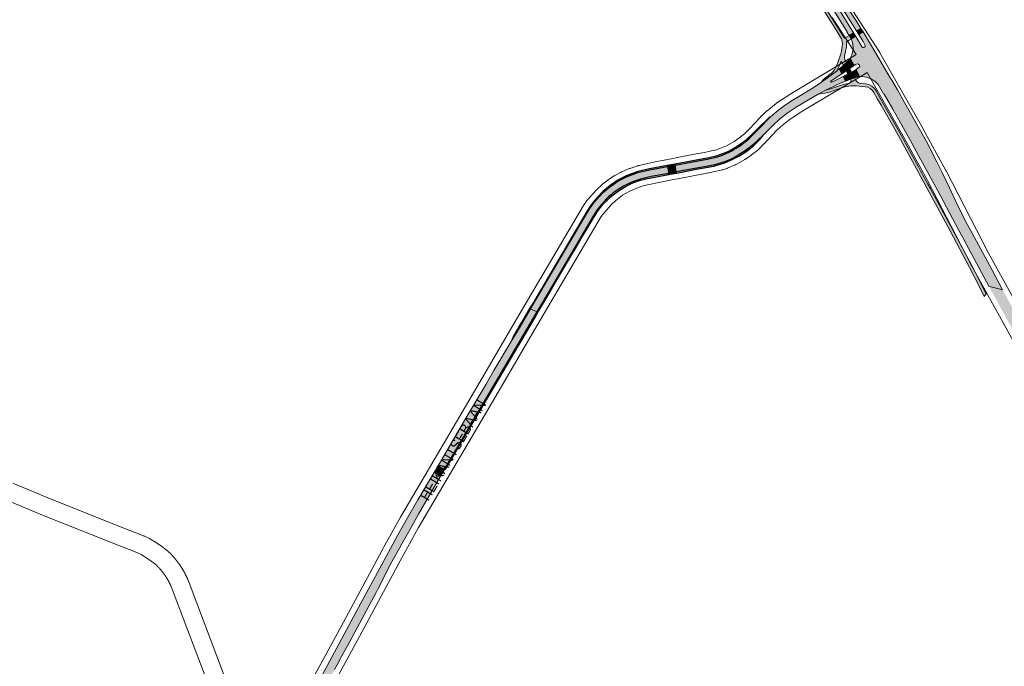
# Paper-space layout 'Layout1' of a CAD drawing. Header units: metres. Extents: x 123097 to 144122, y 392739 to 407589.
# Tile 490 of 510: x 139018 to 139726, y 400750 to 401215. Entities that reach past the tile are written whole.
import ezdxf
from ezdxf.enums import TextEntityAlignment as Align

# ---------------------------------------------------------------- set-up
doc = ezdxf.new("R2010")
doc.units = ezdxf.units.M
doc.header["$MEASUREMENT"] = 0
for name, color, linetype, lineweight in [('gs-anno-wegen algemeen tekst', 7, 'Continuous', 0), ('gs-knt-aanvullende hoofdweg', 7, 'Continuous', 0), ('gs-knt-wegen algemeen', 7, 'Continuous', 0), ('ir-ARC-asfalt-hoofdwegen-te inspecteren', 5, 'Continuous', 0), ('ir-ARC-beton-hoofdwegen-te inspecteren', 253, 'Continuous', 0), ('ir-ARC-fietspaden naastliggend- te inspecteren', 1, 'Continuous', 0)]:
    doc.layers.add(name, color=color, linetype=linetype, lineweight=lineweight)
doc.styles.add('Style-Arial', font='arial.ttf')

psp = doc.layouts.get("Layout1")

# ---------------------------------------------------------------- hatches: boundary and pattern name
at = {"layer": 'ir-ARC-asfalt-hoofdwegen-te inspecteren', "linetype": 'Continuous', "lineweight": 13}
for points in [[(139622.828, 401208.349), (139619.121, 401214.22), (139614.851, 401220.829), (139607.742, 401231.547), (139580.496, 401270.078), (139550.328, 401313.979), (139544.343, 401310.168), (139571.96, 401269.74), (139583.43, 401252.43), (139602.546, 401222.465), (139612.855, 401205.812), (139612.719, 401205.719), (139614.295, 401203.183), (139617.499, 401205.135), (139608.578, 401219.548), (139598.115, 401236.224), (139598.043, 401236.657), (139598.301, 401237.011), (139598.909, 401237.381), (139599.268, 401237.441), (139599.569, 401237.236), (139604.883, 401229.335), (139612.166, 401218.342), (139619.765, 401206.503)], [(139714.869, 401023.22), (139724.639, 401020.583), (139716.87, 401035.01), (139702.77, 401061.218), (139699.555, 401067.193), (139692.832, 401080.43), (139686.445, 401093.833), (139683.869, 401099.346), (139681.24, 401104.834), (139677.741, 401111.936), (139669.917, 401127.063), (139661.691, 401141.976), (139654.183, 401155.167), (139649.073, 401164.144), (139644.973, 401171.165), (139643.955, 401172.879), (139634.315, 401189.388), (139624.476, 401205.779), (139624.449, 401205.821), (139621.391, 401203.973), (139624.49, 401198.831), (139625.205, 401197.494), (139625.778, 401196.091), (139625.808, 401195.411), (139625.391, 401194.874), (139625.022, 401194.643), (139624.292, 401194.522), (139623.694, 401194.957), (139619.068, 401202.558), (139615.864, 401200.591), (139616.277, 401199.633), (139616.923, 401197.102), (139617.136, 401194.498), (139616.91, 401191.895), (139616.247, 401189.303), (139615.071, 401186.899), (139617.877, 401181.696), (139619.047, 401182.297), (139620.277, 401182.763), (139621.031, 401182.746), (139621.582, 401182.232), (139621.855, 401181.706), (139621.941, 401181.057), (139621.616, 401180.488), (139620.934, 401179.905), (139619.349, 401178.871), (139622.064, 401173.577), (139623.482, 401173.797), (139626.833, 401173.364), (139630.009, 401172.21), (139632.856, 401170.389), (139635.236, 401167.99), (139636.242, 401166.282), (139639.13, 401161.213), (139639.547, 401161.154), (139645.681, 401150.377), (139650.113, 401142.592), (139657.998, 401128.573), (139665.739, 401114.475), (139670.899, 401104.905), (139672.845, 401101.288), (139677.819, 401092.043), (139693.099, 401063.645), (139696.073, 401058.039), (139698.74, 401053.01)], [(139614.723, 401179.552), (139612.438, 401183.847), (139611.329, 401182.771), (139610.228, 401181.792), (139612.211, 401177.84)], [(139612.438, 401183.847), (139614.723, 401179.552), (139617.877, 401181.696), (139615.071, 401186.899), (139613.873, 401185.271)], [(139607.204, 401179.302), (139605.857, 401178.247), (139605.769, 401177.9), (139604.112, 401176.608), (139594.452, 401169.793), (139588.53, 401165.59), (139573.278, 401156.428), (139568.474, 401153.329), (139563.876, 401149.931), (139559.505, 401146.247), (139557.612, 401144.546), (139549.276, 401135.969), (139543.875, 401130.586), (139542.287, 401129.082), (139540.639, 401127.633), (139538.94, 401126.246), (139537.19, 401124.923), (139535.392, 401123.666), (139533.085, 401122.186), (139531.507, 401121.242), (139529.632, 401120.209), (139527.717, 401119.246), (139525.767, 401118.355), (139523.785, 401117.539), (139521.774, 401116.799), (139519.736, 401116.134), (139517.675, 401115.547), (139513.499, 401114.61), (139489.132, 401110.103), (139490.075, 401105.172), (139516.842, 401110.181), (139519.965, 401110.979), (139524.792, 401112.549), (139529.475, 401114.492), (139534.642, 401117.165), (139539.553, 401120.298), (139543.143, 401123.015), (139544.868, 401124.468), (139552.468, 401131.603), (139552.6, 401131.737), (139558.9, 401138.126), (139564.481, 401143.323), (139570.485, 401148.025), (139576.869, 401152.197), (139591.965, 401161.169), (139597.292, 401163.853), (139603.549, 401166.908), (139609.551, 401169.689), (139609.627, 401169.504), (139611.842, 401170.423), (139610.039, 401173.866), (139601.843, 401169.632), (139601.308, 401169.649), (139601.054, 401170.119), (139601.333, 401170.576), (139609.118, 401175.774)], [(139609.118, 401175.774), (139612.211, 401177.84), (139610.228, 401181.792), (139608.227, 401180.103), (139607.204, 401179.302)], [(139611.842, 401170.423), (139613.26, 401171.011), (139615.386, 401171.808), (139613.394, 401175.599), (139610.039, 401173.866)], [(139616.068, 401176.978), (139618.322, 401172.709), (139620.45, 401173.326), (139622.064, 401173.577), (139619.349, 401178.871), (139617.834, 401177.891)], [(139389.883, 401004.753), (139393.824, 401011.45), (139430.235, 401073.319), (139433.218, 401077.98), (139434.878, 401080.203), (139436.699, 401082.301), (139439.659, 401085.573), (139441.363, 401087.195), (139443.192, 401088.68), (139444.77, 401090.075), (139448.334, 401092.647), (139452.081, 401094.941), (139455.992, 401096.943), (139460.041, 401098.642), (139464.215, 401100.033), (139468.06, 401101.008), (139471.931, 401101.809), (139484.572, 401104.144), (139483.63, 401109.085), (139470.83, 401106.718), (139462.484, 401104.846), (139454.204, 401101.698), (139450.483, 401099.816), (139448.529, 401098.7), (139446.615, 401097.516), (139444.744, 401096.266), (139442.918, 401094.951), (139441.139, 401093.573), (139439.411, 401092.132), (139437.739, 401090.637), (139434.039, 401086.916), (139430.658, 401082.907), (139428.33, 401079.704), (139426.198, 401076.352), (139385.195, 401006.718)], [(139323.294, 400891.547), (139324.919, 400894.367), (139389.883, 401004.753), (139385.195, 401006.718), (139377.675, 400993.947), (139372.015, 400984.603), (139358.903, 400962.403), (139353.222, 400952.783), (139338.799, 400928.364), (139333.779, 400919.702), (139318.709, 400894.118), (139323.076, 400891.678)], [(139321.036, 400887.275), (139323.173, 400890.828), (139323.522, 400891.409), (139323.294, 400891.547), (139323.076, 400891.678), (139318.709, 400894.118), (139318.436, 400893.654), (139316.309, 400890.044), (139315.893, 400889.337), (139320.144, 400886.869), (139320.481, 400886.666), (139320.619, 400886.583)]]:
    psp.add_hatch(color=5, dxfattribs=at).paths.add_polyline_path(points, flags=0)
h = psp.add_hatch(color=5, dxfattribs=at)
h.paths.add_polyline_path([(139829.214, 400816.104), (139815.89, 400839.83), (139805.849, 400857.802), (139805.62, 400858.212), (139805.634, 400858.226), (139805.617, 400858.216), (139799.479, 400869.202), (139794.942, 400877.323), (139793.188, 400880.474), (139754.28, 400951), (139727.508, 401000), (139719.89, 401013.948), (139714.869, 401023.22), (139724.639, 401020.583), (139735.895, 401000), (139764.96, 400946.85), (139800.26, 400883.08), (139835.76, 400819.47)])
h.paths.add_polyline_path([(139768.285, 400932.696), (139767.819, 400933.004), (139767.785, 400933.562), (139768.252, 400933.254)], flags=17)
at = {"layer": 'ir-ARC-asfalt-hoofdwegen-te inspecteren', "linetype": 'Continuous', "lineweight": 13, "extrusion": (0, 0, -1)}
psp.add_hatch(color=5, dxfattribs=at).paths.add_polyline_path([(-139229.17, 400720.721), (-139236.035, 400733.338), (-139237.516, 400735.056), (-139241.159, 400741.731), (-139243.831, 400746.682), (-139244.377, 400747.694), (-139247.037, 400752.622), (-139248.438, 400755.218), (-139253.496, 400764.591), (-139272.582, 400799.959), (-139274.211, 400802.979), (-139275.777, 400805.953), (-139284.408, 400822.884), (-139286.787, 400827.305), (-139291.644, 400836.04), (-139291.826, 400836.36), (-139296.498, 400844.769), (-139304.449, 400858.843), (-139304.713, 400859.31), (-139320.481, 400886.666), (-139320.144, 400886.869), (-139315.893, 400889.337), (-139304.191, 400869.472), (-139296.874, 400856.741), (-139289.61, 400843.957), (-139284.558, 400834.704), (-139268.915, 400805.945), (-139263.279, 400795.445), (-139235.555, 400744.195), (-139231.144, 400736.049), (-139222.338, 400719.613), (-139217.891, 400711.128), (-139216.623, 400708.707), (-139213.995, 400703.481), (-139213.71, 400702.914), (-139213.038, 400701.547), (-139210.269, 400695.926), (-139215.224, 400693.458), (-139217.832, 400698.784), (-139223.054, 400709.081)], flags=0)
at = {"layer": 'ir-ARC-beton-hoofdwegen-te inspecteren', "linetype": 'Continuous', "lineweight": 13}
for points in [[(139470.339, 401412.876), (139470.546, 401412.508), (139480.425, 401395.4), (139490.722, 401378.541), (139501.43, 401361.94), (139512.58, 401345.33), (139521.61, 401332.419), (139523.554, 401329.64), (139537.71, 401309.4), (139554.79, 401284.63), (139563.15, 401272.32), (139576.88, 401251.51), (139587.78, 401234.74), (139606.402, 401204.856), (139608.905, 401200.786), (139609.406, 401199.102), (139609.509, 401197.325), (139609.332, 401195.402), (139609.136, 401193.541), (139608.793, 401192.019), (139608.274, 401189.951), (139607.647, 401188.003), (139606.926, 401185.912), (139606.179, 401183.904), (139605.411, 401181.919), (139604.557, 401180.072), (139603.736, 401178.543), (139602.55, 401177.116), (139601.512, 401176.006), (139599.494, 401174.502), (139598.012, 401173.417), (139596.863, 401172.543), (139595.495, 401171.14), (139594.452, 401169.793), (139604.112, 401176.608), (139605.769, 401177.9), (139605.857, 401178.247), (139607.498, 401181.725), (139608.673, 401184.803), (139610.228, 401181.792), (139611.329, 401182.771), (139612.438, 401183.847), (139612.011, 401184.519), (139611.32, 401185.777), (139610.966, 401187.168), (139610.97, 401188.603), (139611.855, 401191.799), (139612.377, 401195.075), (139612.529, 401198.388), (139613.927, 401199.552), (139615.864, 401200.591), (139614.295, 401203.183), (139610.937, 401201.37), (139610.591, 401201.929), (139589.53, 401235.82), (139578.59, 401252.57), (139564.86, 401273.38), (139556.47, 401285.78), (139527.9, 401326.99), (139525.278, 401330.746), (139523.294, 401333.588), (139511.41, 401350.61), (139503.11, 401363.06), (139496.86, 401372.71), (139490.7, 401382.41), (139487.03, 401388.36), (139480.13, 401399.9), (139473.4, 401411.54), (139472.255, 401413.61), (139470.411, 401416.941), (139467.03, 401423.05), (139466.207, 401424.628), (139464.418, 401423.773), (139465.275, 401422.051), (139468.711, 401415.796)], [(139711.571, 401015.71), (139712.923, 401017.525), (139709.65, 401024.11), (139702.79, 401037.4), (139688.65, 401063.748), (139672.519, 401093.522), (139670.965, 401096.391), (139665.782, 401105.958), (139664.16, 401108.952), (139656.197, 401123.65), (139650.852, 401133.381), (139645.393, 401143.048), (139639.813, 401152.798), (139636.732, 401158.181), (139633.726, 401163.449), (139632.363, 401165.363), (139630.578, 401166.891), (139628.477, 401167.943), (139626.184, 401168.457), (139622.457, 401168.751), (139621.027, 401169.252), (139619.83, 401170.18), (139618.988, 401171.439), (139618.322, 401172.709), (139615.386, 401171.808), (139615.723, 401170.548), (139615.399, 401169.611), (139614.636, 401168.978), (139613.655, 401168.834), (139611.027, 401168.346), (139600.977, 401164.962), (139597.292, 401163.853), (139591.965, 401161.169), (139596.863, 401161.78), (139600.179, 401162.569), (139608.037, 401165.283), (139611.566, 401166.389), (139615.47, 401167.135), (139619.445, 401167.096), (139625.976, 401166.425), (139627.836, 401166.044), (139629.537, 401165.2), (139630.966, 401163.949), (139632.026, 401162.374), (139634.841, 401157.477), (139637.313, 401153.213), (139647.161, 401135.937), (139656.753, 401118.517), (139686.89, 401062.828), (139701, 401036.49), (139707.85, 401023.2)]]:
    psp.add_hatch(color=252, dxfattribs=at).paths.add_polyline_path(points, flags=0)
at = {"layer": 'ir-ARC-fietspaden naastliggend- te inspecteren', "linetype": 'Continuous', "lineweight": 30, "extrusion": (0, 0, -1)}
psp.add_hatch(color=1, dxfattribs=at).paths.add_polyline_path([(-139543.72, 401131.382), (-139538.696, 401126.914), (-139533.195, 401123.049), (-139532.734, 401122.763), (-139528.176, 401120.221), (-139523.402, 401118.114), (-139518.452, 401116.46), (-139513.37, 401115.273), (-139489.005, 401110.767), (-139489.132, 401110.103), (-139513.499, 401114.61), (-139517.675, 401115.547), (-139519.736, 401116.134), (-139521.774, 401116.799), (-139523.785, 401117.539), (-139525.767, 401118.355), (-139527.717, 401119.246), (-139529.632, 401120.209), (-139531.507, 401121.242), (-139533.085, 401122.186), (-139535.392, 401123.666), (-139537.19, 401124.923), (-139538.94, 401126.246), (-139540.639, 401127.633), (-139542.287, 401129.082), (-139543.875, 401130.586), (-139549.276, 401135.969), (-139557.612, 401144.546), (-139556.316, 401143.944), (-139548.799, 401136.447)], flags=0)
at = {"layer": 'ir-ARC-fietspaden naastliggend- te inspecteren', "linetype": 'Continuous', "lineweight": 30}
for points in [[(139490.075, 401105.172), (139490.218, 401104.424), (139505.748, 401107.331), (139517.006, 401109.438), (139517.912, 401109.67), (139520.177, 401110.248), (139525.056, 401111.835), (139529.796, 401113.801), (139535.022, 401116.505), (139539.982, 401119.669), (139545.494, 401124.005), (139550.508, 401128.908), (139552.468, 401131.603), (139544.868, 401124.468), (139543.143, 401123.015), (139539.553, 401120.298), (139534.642, 401117.165), (139529.475, 401114.492), (139524.792, 401112.549), (139519.965, 401110.979), (139516.842, 401110.181)], [(139384.566, 401006.982), (139385.195, 401006.718), (139426.198, 401076.352), (139428.33, 401079.704), (139430.658, 401082.907), (139434.039, 401086.916), (139437.739, 401090.637), (139439.411, 401092.132), (139441.139, 401093.573), (139442.918, 401094.951), (139444.744, 401096.266), (139446.615, 401097.516), (139448.529, 401098.7), (139450.483, 401099.816), (139454.204, 401101.698), (139462.484, 401104.846), (139470.83, 401106.718), (139483.63, 401109.085), (139483.503, 401109.749), (139470.695, 401107.38), (139462.289, 401105.494), (139453.936, 401102.318), (139448.004, 401099.173), (139442.43, 401095.429), (139437.274, 401091.127), (139433.54, 401087.372), (139430.127, 401083.323), (139427.772, 401080.084), (139425.623, 401076.705), (139386.773, 401010.73)], [(139490.218, 401104.424), (139490.075, 401105.172), (139484.572, 401104.144), (139484.715, 401103.397), (139485.524, 401103.546)], [(139389.883, 401004.753), (139390.591, 401004.456), (139394.48, 401011.064), (139395.422, 401012.664), (139401.27, 401022.602), (139415.988, 401047.611), (139416.497, 401048.475), (139421.734, 401057.375), (139422.657, 401058.943), (139423.783, 401060.856), (139424.926, 401062.799), (139430.882, 401072.918), (139433.874, 401077.508), (139437.276, 401081.804), (139437.773, 401082.355), (139438.732, 401083.418), (139440.245, 401084.977), (139441.935, 401086.574), (139443.384, 401087.838), (139443.687, 401088.102), (139448.419, 401091.676), (139453.488, 401094.754), (139458.841, 401097.304), (139464.425, 401099.301), (139468.231, 401100.266), (139472.077, 401101.062), (139484.715, 401103.397), (139484.572, 401104.144), (139471.931, 401101.809), (139468.06, 401101.008), (139464.215, 401100.033), (139460.041, 401098.642), (139455.992, 401096.943), (139452.081, 401094.941), (139448.334, 401092.647), (139444.77, 401090.075), (139443.192, 401088.68), (139441.363, 401087.195), (139439.659, 401085.573), (139436.699, 401082.301), (139434.878, 401080.203), (139433.218, 401077.98), (139430.235, 401073.319), (139393.824, 401011.45)], [(139372.697, 400986.824), (139372.423, 400986.359), (139372.015, 400984.603), (139377.675, 400993.947), (139385.195, 401006.718), (139384.566, 401006.982), (139380.455, 401000), (139377.093, 400994.29)], [(139387.969, 401000), (139390.591, 401004.456), (139389.883, 401004.753), (139324.919, 400894.367), (139323.294, 400891.547), (139323.522, 400891.409), (139323.928, 400891.177), (139325.576, 400893.982), (139329.087, 400899.966), (139340.204, 400918.9), (139347.95, 400932.069)]]:
    psp.add_hatch(color=1, dxfattribs=at).paths.add_polyline_path(points, flags=0)

# ---------------------------------------------------------------- linework, layer by layer
at = {"layer": 'gs-knt-aanvullende hoofdweg', "color": 7, "linetype": 'Continuous', "flags": 128}
for points in [[(139617.124, 401220.906), (139636.318, 401191.019), (139636.338, 401190.988), (139636.381, 401190.918), (139636.407, 401190.876), (139636.475, 401190.763), (139636.492, 401190.734), (139636.507, 401190.709), (139636.509, 401190.704), (139636.528, 401190.672), (139667.257, 401136.611), (139667.306, 401136.524), (139683.965, 401106.284), (139684.058, 401106.109), (139714.684, 401046.869), (139745.412, 400991.09)], [(139619.456, 401189.48), (139602.264, 401216.25)], [(139221.147, 400727.475), (139249.007, 400778.48), (139278.215, 400832.987), (139278.272, 400833.092), (139291.615, 400857.065), (139291.705, 400857.222), (139347.326, 400951.705), (139375.147, 400999.407), (139375.165, 400999.439), (139423.324, 401081.088), (139423.454, 401081.301), (139423.502, 401081.372), (139423.523, 401081.405), (139423.545, 401081.438), (139423.591, 401081.509), (139423.735, 401081.712), (139426.003, 401084.807), (139426.154, 401085.006), (139426.208, 401085.072), (139426.232, 401085.103), (139426.312, 401085.2), (139426.475, 401085.388), (139432.463, 401092.051), (139432.706, 401092.309), (139432.96, 401092.554), (139436.568, 401095.877), (139436.836, 401096.113), (139439.419, 401098.275), (139439.623, 401098.44), (139439.833, 401098.598), (139442.856, 401100.788), (139443.134, 401100.98), (139443.421, 401101.159), (139445.973, 401102.678), (139446.227, 401102.823), (139450.244, 401105.007), (139450.464, 401105.122), (139450.539, 401105.158), (139450.576, 401105.177), (139450.689, 401105.23), (139450.916, 401105.33), (139456.202, 401107.556), (139456.459, 401107.659), (139456.719, 401107.752), (139462.501, 401109.7), (139462.754, 401109.78), (139462.84, 401109.804), (139462.882, 401109.816), (139462.926, 401109.828), (139463.01, 401109.851), (139463.267, 401109.914), (139467.351, 401110.823), (139467.46, 401110.846), (139467.464, 401110.847), (139474.892, 401112.385), (139482.581, 401113.969), (139482.585, 401113.97), (139482.702, 401113.993), (139482.728, 401113.999), (139494.562, 401116.242), (139505.637, 401118.377), (139505.713, 401118.391), (139510.366, 401119.239), (139514.351, 401120.139), (139514.47, 401120.165), (139517.643, 401120.827), (139517.676, 401120.834), (139518.92, 401121.143), (139521.255, 401121.926), (139526.065, 401123.935), (139531.608, 401127.041), (139535.145, 401129.485), (139539.057, 401132.497), (139542.423, 401135.846), (139542.432, 401135.856), (139547.04, 401140.799), (139547.078, 401140.839), (139551.637, 401145.659), (139551.657, 401145.679), (139551.812, 401145.839), (139551.992, 401146.012), (139555.026, 401148.84), (139555.228, 401149.021), (139555.436, 401149.194), (139561.893, 401154.394), (139562.159, 401154.598), (139562.435, 401154.791), (139571.616, 401160.917), (139571.771, 401161.018), (139571.929, 401161.115), (139614.007, 401186.281), (139614.06, 401186.313), (139619.456, 401189.48)], [(139627.233, 401176.629), (139621.69, 401173.375), (139579.798, 401148.32), (139571.051, 401142.484), (139565.067, 401137.666), (139562.415, 401135.194), (139562.405, 401135.185), (139553.313, 401125.501), (139553.294, 401125.482), (139553.117, 401125.298), (139549.313, 401121.513), (139549.084, 401121.294), (139548.845, 401121.085), (139548.598, 401120.887), (139544.155, 401117.466), (139544, 401117.349), (139543.842, 401117.237), (139539.856, 401114.483), (139539.561, 401114.29), (139539.258, 401114.111), (139533.03, 401110.62), (139532.776, 401110.486), (139532.712, 401110.452), (139532.643, 401110.419), (139532.517, 401110.358), (139532.438, 401110.323), (139532.386, 401110.3), (139532.254, 401110.242), (139529.028, 401108.82), (139528.676, 401108.676), (139526.575, 401107.875), (139526.543, 401107.863), (139526.288, 401107.772), (139523.411, 401106.807), (139523.124, 401106.717), (139522.834, 401106.639), (139521.16, 401106.223), (139520.949, 401106.174), (139520.883, 401106.159), (139513.519, 401104.553), (139513.466, 401104.542), (139513.265, 401104.501), (139513.213, 401104.491), (139497.387, 401101.49), (139491.026, 401100.264), (139490.977, 401100.254), (139485.56, 401099.248), (139485.545, 401099.245), (139470.56, 401096.149), (139466.919, 401095.339), (139461.777, 401093.606), (139457.09, 401091.633), (139453.53, 401089.697), (139451.394, 401088.426), (139448.858, 401086.588), (139446.613, 401084.71), (139443.398, 401081.748), (139437.897, 401075.627), (139436.072, 401073.136), (139388.112, 400991.825), (139360.293, 400944.125), (139360.278, 400944.098), (139304.695, 400849.68), (139291.425, 400825.84), (139262.232, 400771.359), (139262.203, 400771.306), (139234.361, 400720.334)], [(139879.97, 400718.218), (139832.303, 400802.307), (139832.279, 400802.349), (139788.958, 400879.916), (139788.931, 400879.966), (139739.077, 400970.851), (139739.012, 400970.972), (139732.22, 400983.908), (139701.48, 401039.708), (139701.387, 401039.883), (139670.761, 401099.123), (139654.174, 401129.232), (139627.233, 401176.629)]]:
    psp.add_lwpolyline(points, dxfattribs=at)
at = {"layer": 'gs-knt-wegen algemeen', "color": 7, "linetype": 'Continuous', "flags": 128}
for points in [[(139012.842, 400881.629), (139039.214, 400870.652), (139089.254, 400850.733), (139107.016, 400843.789), (139107.258, 400843.689), (139107.496, 400843.579), (139111.133, 400841.808), (139111.39, 400841.675), (139111.642, 400841.532), (139114.584, 400839.76), (139114.806, 400839.619), (139118.736, 400837.03), (139118.906, 400836.915), (139119.072, 400836.794), (139124.056, 400833.04), (139124.231, 400832.903), (139124.402, 400832.76), (139124.567, 400832.612), (139124.71, 400832.479), (139124.852, 400832.345), (139124.994, 400832.212), (139125.134, 400832.079), (139125.275, 400831.944), (139125.416, 400831.809), (139125.556, 400831.673), (139125.694, 400831.538), (139125.833, 400831.402), (139125.972, 400831.264), (139126.11, 400831.127), (139126.246, 400830.99), (139126.384, 400830.852), (139126.521, 400830.713), (139126.657, 400830.573), (139126.792, 400830.435), (139126.927, 400830.295), (139127.062, 400830.154), (139127.197, 400830.013), (139127.329, 400829.873), (139127.463, 400829.731), (139127.596, 400829.588), (139127.729, 400829.445), (139127.86, 400829.303), (139127.991, 400829.16), (139128.123, 400829.015), (139128.253, 400828.87), (139128.382, 400828.727), (139128.512, 400828.581), (139128.642, 400828.435), (139128.77, 400828.289), (139128.897, 400828.144), (139129.025, 400827.996), (139129.153, 400827.849), (139129.28, 400827.701), (139129.405, 400827.554), (139129.531, 400827.405), (139129.656, 400827.255), (139129.781, 400827.106), (139129.904, 400826.957), (139130.028, 400826.806), (139130.151, 400826.655), (139130.274, 400826.504), (139130.396, 400826.354), (139130.518, 400826.201), (139130.639, 400826.049), (139130.76, 400825.896), (139130.879, 400825.744), (139130.999, 400825.59), (139131.118, 400825.436), (139131.237, 400825.281), (139131.354, 400825.128), (139131.472, 400824.972), (139131.589, 400824.817), (139131.706, 400824.66), (139131.821, 400824.506), (139131.937, 400824.349), (139132.052, 400824.191), (139132.167, 400824.034), (139132.28, 400823.877), (139132.394, 400823.719), (139132.507, 400823.56), (139132.62, 400823.401), (139132.731, 400823.243), (139132.842, 400823.083), (139132.953, 400822.922), (139133.064, 400822.762), (139133.173, 400822.602), (139133.282, 400822.441), (139133.391, 400822.279), (139133.499, 400822.117), (139133.606, 400821.956), (139133.713, 400821.793), (139133.82, 400821.63), (139133.926, 400821.466), (139134.031, 400821.304), (139134.136, 400821.14), (139134.241, 400820.975), (139134.345, 400820.81), (139134.447, 400820.647), (139134.55, 400820.481), (139134.653, 400820.315), (139134.754, 400820.149), (139134.855, 400819.984), (139134.955, 400819.817), (139135.056, 400819.65), (139135.155, 400819.482), (139135.253, 400819.316), (139135.352, 400819.147), (139135.45, 400818.979), (139135.547, 400818.81), (139135.643, 400818.642), (139135.739, 400818.473), (139135.835, 400818.303), (139135.93, 400818.132), (139136.024, 400817.964), (139136.118, 400817.793), (139136.211, 400817.622), (139136.304, 400817.45), (139136.396, 400817.28), (139136.487, 400817.108), (139136.579, 400816.936), (139136.669, 400816.763), (139136.758, 400816.592), (139136.848, 400816.418), (139136.937, 400816.245), (139137.025, 400816.071), (139137.112, 400815.898), (139137.199, 400815.724), (139137.286, 400815.549), (139137.372, 400815.374), (139137.456, 400815.201), (139137.541, 400815.025), (139137.625, 400814.849), (139137.709, 400814.673), (139137.791, 400814.498), (139137.874, 400814.322), (139137.956, 400814.145), (139138.037, 400813.967), (139138.117, 400813.792), (139138.197, 400813.614), (139138.277, 400813.436), (139138.356, 400813.258), (139138.433, 400813.081), (139138.511, 400812.902), (139138.588, 400812.723), (139138.665, 400812.544), (139138.74, 400812.366), (139138.79, 400812.244), (139140.387, 400808.229), (139140.426, 400808.128), (139164.533, 400744.457)], [(139152.375, 400739.798), (139128.269, 400803.467), (139126.717, 400807.369), (139126.659, 400807.506), (139126.6, 400807.642), (139126.541, 400807.779), (139126.482, 400807.914), (139126.422, 400808.05), (139126.362, 400808.186), (139126.301, 400808.322), (139126.24, 400808.456), (139126.179, 400808.591), (139126.117, 400808.727), (139126.054, 400808.861), (139125.992, 400808.995), (139125.928, 400809.129), (139125.864, 400809.264), (139125.8, 400809.398), (139125.736, 400809.53), (139125.671, 400809.664), (139125.605, 400809.798), (139125.539, 400809.931), (139125.473, 400810.063), (139125.406, 400810.195), (139125.339, 400810.328), (139125.271, 400810.461), (139125.203, 400810.591), (139125.135, 400810.723), (139125.066, 400810.855), (139124.996, 400810.987), (139124.927, 400811.117), (139124.856, 400811.248), (139124.786, 400811.379), (139124.714, 400811.509), (139124.644, 400811.638), (139124.571, 400811.768), (139124.499, 400811.898), (139124.426, 400812.028), (139124.354, 400812.156), (139124.28, 400812.285), (139124.206, 400812.414), (139124.131, 400812.543), (139124.057, 400812.67), (139123.981, 400812.798), (139123.906, 400812.926), (139123.829, 400813.054), (139123.753, 400813.18), (139123.676, 400813.308), (139123.599, 400813.435), (139123.521, 400813.561), (139123.443, 400813.687), (139123.365, 400813.813), (139123.286, 400813.939), (139123.206, 400814.065), (139123.127, 400814.189), (139123.046, 400814.314), (139122.966, 400814.439), (139122.885, 400814.564), (139122.804, 400814.687), (139122.722, 400814.811), (139122.639, 400814.935), (139122.557, 400815.058), (139122.474, 400815.18), (139122.391, 400815.303), (139122.307, 400815.426), (139122.222, 400815.549), (139122.138, 400815.67), (139122.053, 400815.792), (139121.968, 400815.914), (139121.882, 400816.035), (139121.796, 400816.155), (139121.71, 400816.276), (139121.622, 400816.396), (139121.535, 400816.517), (139121.448, 400816.635), (139121.36, 400816.755), (139121.271, 400816.875), (139121.182, 400816.994), (139121.093, 400817.111), (139121.003, 400817.23), (139120.913, 400817.348), (139120.822, 400817.466), (139120.732, 400817.583), (139120.641, 400817.7), (139120.549, 400817.817), (139120.457, 400817.934), (139120.365, 400818.049), (139120.273, 400818.165), (139120.179, 400818.281), (139120.086, 400818.397), (139119.993, 400818.511), (139119.898, 400818.626), (139119.803, 400818.741), (139119.708, 400818.855), (139119.614, 400818.968), (139119.518, 400819.082), (139119.422, 400819.195), (139119.325, 400819.308), (139119.229, 400819.42), (139119.132, 400819.532), (139119.034, 400819.645), (139118.936, 400819.756), (139118.838, 400819.867), (139118.74, 400819.978), (139118.64, 400820.089), (139118.541, 400820.2), (139118.442, 400820.309), (139118.342, 400820.419), (139118.241, 400820.528), (139118.14, 400820.638), (139118.04, 400820.745), (139117.938, 400820.854), (139117.836, 400820.962), (139117.734, 400821.07), (139117.632, 400821.177), (139117.529, 400821.284), (139117.426, 400821.391), (139117.322, 400821.498), (139117.219, 400821.603), (139117.114, 400821.709), (139117.01, 400821.814), (139116.904, 400821.92), (139116.8, 400822.023), (139116.694, 400822.128), (139116.588, 400822.232), (139116.482, 400822.336), (139116.376, 400822.439), (139116.269, 400822.542), (139116.161, 400822.645), (139116.053, 400822.747), (139115.947, 400822.848), (139111.402, 400826.271), (139107.753, 400828.674), (139105.172, 400830.229), (139102.032, 400831.758), (139084.495, 400838.614), (139084.457, 400838.629), (139034.351, 400858.574), (139034.257, 400858.612), (139007.499, 400869.75)]]:
    psp.add_lwpolyline(points, dxfattribs=at)
at = {"layer": 'ir-ARC-asfalt-hoofdwegen-te inspecteren', "color": 5, "linetype": 'Continuous', "lineweight": 13, "flags": 128}
for points in [[(139622.828, 401208.349), (139619.121, 401214.22), (139614.851, 401220.829), (139607.742, 401231.547), (139580.496, 401270.078), (139550.328, 401313.979), (139544.343, 401310.168), (139571.96, 401269.74), (139583.43, 401252.43), (139602.546, 401222.465), (139612.855, 401205.812), (139612.719, 401205.719), (139614.295, 401203.183), (139617.499, 401205.135), (139608.578, 401219.548), (139598.115, 401236.224), (139598.043, 401236.657), (139598.301, 401237.011), (139598.909, 401237.381), (139599.268, 401237.441), (139599.569, 401237.236), (139604.883, 401229.335), (139612.166, 401218.342), (139619.765, 401206.503)], [(139714.869, 401023.22), (139724.639, 401020.583), (139716.87, 401035.01), (139702.77, 401061.218), (139699.555, 401067.193), (139692.832, 401080.43), (139686.445, 401093.833), (139683.869, 401099.346), (139681.24, 401104.834), (139677.741, 401111.936), (139669.917, 401127.063), (139661.691, 401141.976), (139654.183, 401155.167), (139649.073, 401164.144), (139644.973, 401171.165), (139643.955, 401172.879), (139634.315, 401189.388), (139624.476, 401205.779), (139624.449, 401205.821), (139621.391, 401203.973), (139624.49, 401198.831), (139625.205, 401197.494), (139625.778, 401196.091), (139625.808, 401195.411), (139625.391, 401194.874), (139625.022, 401194.643), (139624.292, 401194.522), (139623.694, 401194.957), (139619.068, 401202.558), (139615.864, 401200.591), (139616.277, 401199.633), (139616.923, 401197.102), (139617.136, 401194.498), (139616.91, 401191.895), (139616.247, 401189.303), (139615.071, 401186.899), (139617.877, 401181.696), (139619.047, 401182.297), (139620.277, 401182.763), (139621.031, 401182.746), (139621.582, 401182.232), (139621.855, 401181.706), (139621.941, 401181.057), (139621.616, 401180.488), (139620.934, 401179.905), (139619.349, 401178.871), (139622.064, 401173.577), (139623.482, 401173.797), (139626.833, 401173.364), (139630.009, 401172.21), (139632.856, 401170.389), (139635.236, 401167.99), (139636.242, 401166.282), (139639.13, 401161.213), (139639.547, 401161.154), (139645.681, 401150.377), (139650.113, 401142.592), (139657.998, 401128.573), (139665.739, 401114.475), (139670.899, 401104.905), (139672.845, 401101.288), (139677.819, 401092.043), (139693.099, 401063.645), (139696.073, 401058.039), (139698.74, 401053.01)]]:
    psp.add_lwpolyline(points, close=True, dxfattribs=at)
at = {"layer": 'ir-ARC-asfalt-hoofdwegen-te inspecteren', "color": 5, "linetype": 'Continuous', "lineweight": 13}
for points in [[(139614.295, 401203.183), (139615.864, 401200.591), (139619.068, 401202.558), (139617.499, 401205.135)], [(139624.449, 401205.821), (139622.828, 401208.349), (139619.765, 401206.503), (139621.391, 401203.973)], [(139614.723, 401179.552), (139612.438, 401183.847), (139611.329, 401182.771), (139610.228, 401181.792), (139612.211, 401177.84)], [(139612.438, 401183.847), (139614.723, 401179.552), (139617.877, 401181.696), (139615.071, 401186.899), (139613.873, 401185.271)], [(139607.204, 401179.302), (139605.857, 401178.247), (139605.769, 401177.9), (139604.112, 401176.608), (139594.452, 401169.793), (139588.53, 401165.59), (139573.278, 401156.428), (139568.474, 401153.329), (139563.876, 401149.931), (139559.505, 401146.247), (139557.612, 401144.546), (139549.276, 401135.969), (139543.875, 401130.586), (139542.287, 401129.082), (139540.639, 401127.633), (139538.94, 401126.246), (139537.19, 401124.923), (139535.392, 401123.666), (139533.085, 401122.186), (139531.507, 401121.242), (139529.632, 401120.209), (139527.717, 401119.246), (139525.767, 401118.355), (139523.785, 401117.539), (139521.774, 401116.799), (139519.736, 401116.134), (139517.675, 401115.547), (139513.499, 401114.61), (139489.132, 401110.103), (139490.075, 401105.172), (139516.842, 401110.181), (139519.965, 401110.979), (139524.792, 401112.549), (139529.475, 401114.492), (139534.642, 401117.165), (139539.553, 401120.298), (139543.143, 401123.015), (139544.868, 401124.468), (139552.468, 401131.603), (139552.6, 401131.737), (139558.9, 401138.126), (139564.481, 401143.323), (139570.485, 401148.025), (139576.869, 401152.197), (139591.965, 401161.169), (139597.292, 401163.853), (139603.549, 401166.908), (139609.551, 401169.689), (139609.627, 401169.504), (139611.842, 401170.423), (139610.039, 401173.866), (139601.843, 401169.632), (139601.308, 401169.649), (139601.054, 401170.119), (139601.333, 401170.576), (139609.118, 401175.774)], [(139609.118, 401175.774), (139612.211, 401177.84), (139610.228, 401181.792), (139608.227, 401180.103), (139607.204, 401179.302)], [(139611.842, 401170.423), (139613.26, 401171.011), (139615.386, 401171.808), (139613.394, 401175.599), (139610.039, 401173.866)], [(139618.322, 401172.709), (139616.068, 401176.978), (139613.394, 401175.599), (139615.386, 401171.808)], [(139616.068, 401176.978), (139618.322, 401172.709), (139620.45, 401173.326), (139622.064, 401173.577), (139619.349, 401178.871), (139617.834, 401177.891)], [(139389.883, 401004.753), (139393.824, 401011.45), (139430.235, 401073.319), (139433.218, 401077.98), (139434.878, 401080.203), (139436.699, 401082.301), (139439.659, 401085.573), (139441.363, 401087.195), (139443.192, 401088.68), (139444.77, 401090.075), (139448.334, 401092.647), (139452.081, 401094.941), (139455.992, 401096.943), (139460.041, 401098.642), (139464.215, 401100.033), (139468.06, 401101.008), (139471.931, 401101.809), (139484.572, 401104.144), (139483.63, 401109.085), (139470.83, 401106.718), (139462.484, 401104.846), (139454.204, 401101.698), (139450.483, 401099.816), (139448.529, 401098.7), (139446.615, 401097.516), (139444.744, 401096.266), (139442.918, 401094.951), (139441.139, 401093.573), (139439.411, 401092.132), (139437.739, 401090.637), (139434.039, 401086.916), (139430.658, 401082.907), (139428.33, 401079.704), (139426.198, 401076.352), (139385.195, 401006.718)], [(139489.132, 401110.103), (139483.63, 401109.085), (139484.572, 401104.144), (139490.075, 401105.172)], [(139323.294, 400891.547), (139324.919, 400894.367), (139389.883, 401004.753), (139385.195, 401006.718), (139377.675, 400993.947), (139372.015, 400984.603), (139358.903, 400962.403), (139353.222, 400952.783), (139338.799, 400928.364), (139333.779, 400919.702), (139318.709, 400894.118), (139323.076, 400891.678)], [(139321.036, 400887.275), (139323.173, 400890.828), (139323.522, 400891.409), (139323.294, 400891.547), (139323.076, 400891.678), (139318.709, 400894.118), (139318.436, 400893.654), (139316.309, 400890.044), (139315.893, 400889.337), (139320.144, 400886.869), (139320.481, 400886.666), (139320.619, 400886.583)]]:
    psp.add_lwpolyline(points, close=True, dxfattribs=at)
psp.add_lwpolyline([(139244.377, 400747.694), (139247.037, 400752.622), (139248.438, 400755.218), (139253.496, 400764.591), (139272.582, 400799.959), (139274.211, 400802.979), (139275.777, 400805.953), (139284.408, 400822.884), (139286.787, 400827.305), (139291.644, 400836.04), (139291.826, 400836.36), (139296.498, 400844.769), (139304.449, 400858.843), (139304.713, 400859.31), (139320.481, 400886.666), (139320.144, 400886.869), (139315.893, 400889.337), (139304.191, 400869.472), (139296.874, 400856.741), (139289.61, 400843.957), (139284.558, 400834.704), (139268.915, 400805.945), (139263.279, 400795.445), (139235.555, 400744.195)], dxfattribs=at)
at = {"layer": 'ir-ARC-asfalt-hoofdwegen-te inspecteren', "color": 5, "linetype": 'Continuous', "lineweight": 13, "extrusion": (0, 0, -1)}
for points in [[(-139614.295, 401203.183), (-139615.864, 401200.591), (-139617.499, 401205.135), (-139619.068, 401202.558)], [(-139624.449, 401205.821), (-139622.828, 401208.349), (-139621.391, 401203.973), (-139619.765, 401206.503)], [(-139618.322, 401172.709), (-139616.068, 401176.978), (-139615.386, 401171.808), (-139613.394, 401175.599)], [(-139489.132, 401110.103), (-139483.63, 401109.085), (-139490.075, 401105.172), (-139484.572, 401104.144)]]:
    psp.add_solid(points, dxfattribs=at)
at = {"layer": 'ir-ARC-beton-hoofdwegen-te inspecteren', "color": 252, "linetype": 'Continuous', "lineweight": 13, "flags": 128}
psp.add_lwpolyline([(139587.78, 401234.74), (139606.402, 401204.856), (139608.905, 401200.786), (139609.406, 401199.102), (139609.509, 401197.325), (139609.332, 401195.402), (139609.136, 401193.541), (139608.793, 401192.019), (139608.274, 401189.951), (139607.647, 401188.003), (139606.926, 401185.912), (139606.179, 401183.904), (139605.411, 401181.919), (139604.557, 401180.072), (139603.736, 401178.543), (139602.55, 401177.116), (139601.512, 401176.006), (139599.494, 401174.502), (139598.012, 401173.417), (139596.863, 401172.543), (139595.495, 401171.14), (139594.452, 401169.793), (139604.112, 401176.608), (139605.769, 401177.9), (139605.857, 401178.247), (139607.498, 401181.725), (139608.673, 401184.803), (139610.228, 401181.792), (139611.329, 401182.771), (139612.438, 401183.847), (139612.011, 401184.519), (139611.32, 401185.777), (139610.966, 401187.168), (139610.97, 401188.603), (139611.855, 401191.799), (139612.377, 401195.075), (139612.529, 401198.388), (139613.927, 401199.552), (139615.864, 401200.591), (139614.295, 401203.183), (139610.937, 401201.37), (139610.591, 401201.929), (139589.53, 401235.82)], dxfattribs=at)
for points in [[(139616.068, 401176.978), (139614.723, 401179.552), (139612.211, 401177.84), (139613.394, 401175.599)], [(139711.571, 401015.71), (139712.923, 401017.525), (139709.65, 401024.11), (139702.79, 401037.4), (139688.65, 401063.748), (139672.519, 401093.522), (139670.965, 401096.391), (139665.782, 401105.958), (139664.16, 401108.952), (139656.197, 401123.65), (139650.852, 401133.381), (139645.393, 401143.048), (139639.813, 401152.798), (139636.732, 401158.181), (139633.726, 401163.449), (139632.363, 401165.363), (139630.578, 401166.891), (139628.477, 401167.943), (139626.184, 401168.457), (139622.457, 401168.751), (139621.027, 401169.252), (139619.83, 401170.18), (139618.988, 401171.439), (139618.322, 401172.709), (139615.386, 401171.808), (139615.723, 401170.548), (139615.399, 401169.611), (139614.636, 401168.978), (139613.655, 401168.834), (139611.027, 401168.346), (139600.977, 401164.962), (139597.292, 401163.853), (139591.965, 401161.169), (139596.863, 401161.78), (139600.179, 401162.569), (139608.037, 401165.283), (139611.566, 401166.389), (139615.47, 401167.135), (139619.445, 401167.096), (139625.976, 401166.425), (139627.836, 401166.044), (139629.537, 401165.2), (139630.966, 401163.949), (139632.026, 401162.374), (139634.841, 401157.477), (139637.313, 401153.213), (139647.161, 401135.937), (139656.753, 401118.517), (139686.89, 401062.828), (139701, 401036.49), (139707.85, 401023.2)]]:
    psp.add_lwpolyline(points, close=True, dxfattribs=at)
at = {"layer": 'ir-ARC-beton-hoofdwegen-te inspecteren', "color": 252, "linetype": 'Continuous', "lineweight": 13, "extrusion": (0, 0, -1)}
psp.add_solid([(-139616.068, 401176.978), (-139614.723, 401179.552), (-139613.394, 401175.599), (-139612.211, 401177.84)], dxfattribs=at)
at = {"layer": 'ir-ARC-fietspaden naastliggend- te inspecteren', "color": 1, "linetype": 'Continuous', "lineweight": 30}
for points in [[(139543.72, 401131.382), (139538.696, 401126.914), (139533.195, 401123.049), (139532.734, 401122.763), (139528.176, 401120.221), (139523.402, 401118.114), (139518.452, 401116.46), (139513.37, 401115.273), (139489.005, 401110.767), (139489.132, 401110.103), (139513.499, 401114.61), (139517.675, 401115.547), (139519.736, 401116.134), (139521.774, 401116.799), (139523.785, 401117.539), (139525.767, 401118.355), (139527.717, 401119.246), (139529.632, 401120.209), (139531.507, 401121.242), (139533.085, 401122.186), (139535.392, 401123.666), (139537.19, 401124.923), (139538.94, 401126.246), (139540.639, 401127.633), (139542.287, 401129.082), (139543.875, 401130.586), (139549.276, 401135.969), (139557.612, 401144.546), (139556.316, 401143.944), (139548.799, 401136.447)], [(139490.075, 401105.172), (139490.218, 401104.424), (139505.748, 401107.331), (139517.006, 401109.438), (139517.912, 401109.67), (139520.177, 401110.248), (139525.056, 401111.835), (139529.796, 401113.801), (139535.022, 401116.505), (139539.982, 401119.669), (139545.494, 401124.005), (139550.508, 401128.908), (139552.468, 401131.603), (139544.868, 401124.468), (139543.143, 401123.015), (139539.553, 401120.298), (139534.642, 401117.165), (139529.475, 401114.492), (139524.792, 401112.549), (139519.965, 401110.979), (139516.842, 401110.181)], [(139384.566, 401006.982), (139385.195, 401006.718), (139426.198, 401076.352), (139428.33, 401079.704), (139430.658, 401082.907), (139434.039, 401086.916), (139437.739, 401090.637), (139439.411, 401092.132), (139441.139, 401093.573), (139442.918, 401094.951), (139444.744, 401096.266), (139446.615, 401097.516), (139448.529, 401098.7), (139450.483, 401099.816), (139454.204, 401101.698), (139462.484, 401104.846), (139470.83, 401106.718), (139483.63, 401109.085), (139483.503, 401109.749), (139470.695, 401107.38), (139462.289, 401105.494), (139453.936, 401102.318), (139448.004, 401099.173), (139442.43, 401095.429), (139437.274, 401091.127), (139433.54, 401087.372), (139430.127, 401083.323), (139427.772, 401080.084), (139425.623, 401076.705), (139386.773, 401010.73)], [(139489.005, 401110.767), (139483.503, 401109.749), (139483.63, 401109.085), (139489.132, 401110.103)], [(139490.218, 401104.424), (139490.075, 401105.172), (139484.572, 401104.144), (139484.715, 401103.397), (139485.524, 401103.546)], [(139389.883, 401004.753), (139390.591, 401004.456), (139394.48, 401011.064), (139395.422, 401012.664), (139401.27, 401022.602), (139415.988, 401047.611), (139416.497, 401048.475), (139421.734, 401057.375), (139422.657, 401058.943), (139423.783, 401060.856), (139424.926, 401062.799), (139430.882, 401072.918), (139433.874, 401077.508), (139437.276, 401081.804), (139437.773, 401082.355), (139438.732, 401083.418), (139440.245, 401084.977), (139441.935, 401086.574), (139443.384, 401087.838), (139443.687, 401088.102), (139448.419, 401091.676), (139453.488, 401094.754), (139458.841, 401097.304), (139464.425, 401099.301), (139468.231, 401100.266), (139472.077, 401101.062), (139484.715, 401103.397), (139484.572, 401104.144), (139471.931, 401101.809), (139468.06, 401101.008), (139464.215, 401100.033), (139460.041, 401098.642), (139455.992, 401096.943), (139452.081, 401094.941), (139448.334, 401092.647), (139444.77, 401090.075), (139443.192, 401088.68), (139441.363, 401087.195), (139439.659, 401085.573), (139436.699, 401082.301), (139434.878, 401080.203), (139433.218, 401077.98), (139430.235, 401073.319), (139393.824, 401011.45)], [(139372.697, 400986.824), (139372.423, 400986.359), (139372.015, 400984.603), (139377.675, 400993.947), (139385.195, 401006.718), (139384.566, 401006.982), (139380.455, 401000), (139377.093, 400994.29)], [(139387.969, 401000), (139390.591, 401004.456), (139389.883, 401004.753), (139324.919, 400894.367), (139323.294, 400891.547), (139323.522, 400891.409), (139323.928, 400891.177), (139325.576, 400893.982), (139329.087, 400899.966), (139340.204, 400918.9), (139347.95, 400932.069)]]:
    psp.add_lwpolyline(points, close=True, dxfattribs=at)
psp.add_solid([(139489.005, 401110.767), (139483.503, 401109.749), (139489.132, 401110.103), (139483.63, 401109.085)], dxfattribs=at)

# ---------------------------------------------------------------- texts
at = {"layer": 'gs-anno-wegen algemeen tekst', "color": 7, "style": 'Style-Arial', "width": 0.909091}
psp.add_text('HEIKANTSEBAAN', height=7.7, rotation=59.24995, dxfattribs=at).set_placement((139329.414, 400905.34), align=Align.MIDDLE_CENTER)

doc.saveas('drawing.dxf')
